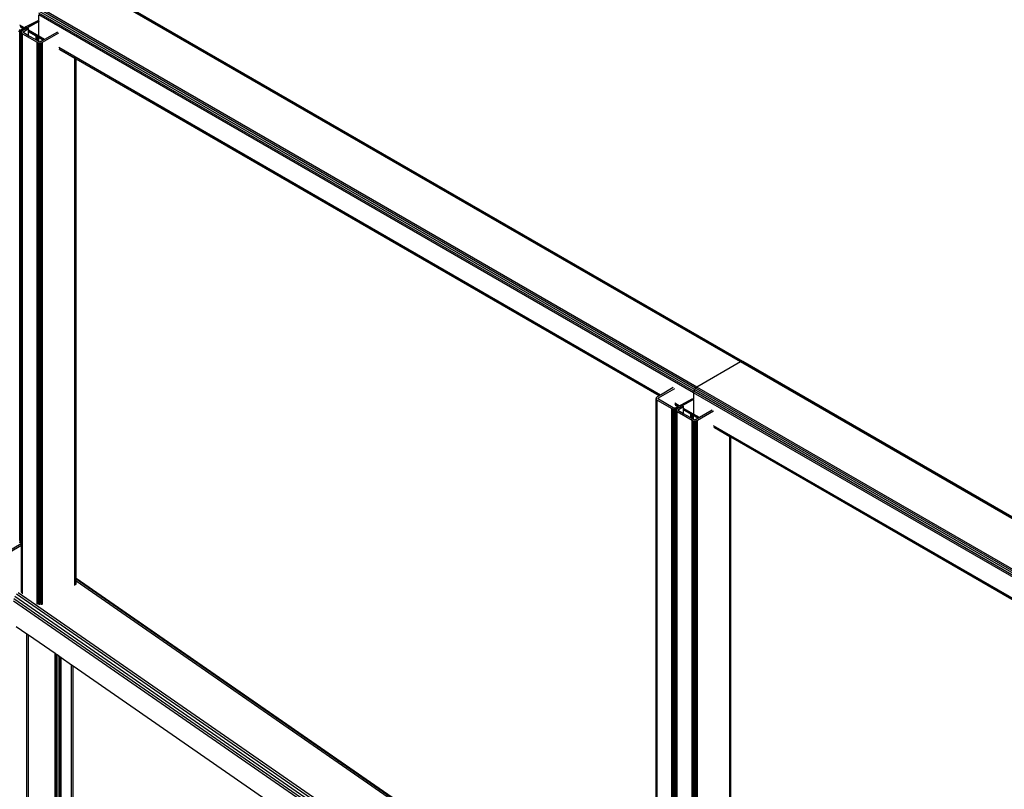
# Model space of a CAD drawing. Header units: millimetres. Extents: x 10 to 1250, y -62 to 528.
# Tile 772 of 909: x 623 to 624.66, y 522.73 to 524.03. Entities that reach past the tile are written whole.
import ezdxf

# ---------------------------------------------------------------- set-up
doc = ezdxf.new("R2010")
doc.units = ezdxf.units.MM
doc.header["$LTSCALE"] = 0.05

msp = doc.modelspace()

# ---------------------------------------------------------------- linework, layer by layer
at = {"color": 8}
for p, q in [((624.2154, 523.4484), (623.1106, 524.0863)), ((624.2176, 523.4492), (623.1128, 524.087)), ((624.2194, 523.4488), (623.1146, 524.0867)), ((624.1379, 523.4018), (623.0331, 524.0396)), ((624.1398, 523.4043), (623.035, 524.0421)), ((624.1419, 523.406), (623.0371, 524.0439)), ((623.0301, 524.024), (623.0101, 524.0135)), ((623.0121, 524.0124), (623.0313, 524.0233)), ((623.0315, 524.023), (623.0126, 524.012)), ((623.0315, 524.023), (623.0315, 524.034)), ((624.1362, 523.3962), (623.0315, 524.034)), ((623.0316, 524.0231), (623.0315, 524.023)), ((624.1367, 523.3989), (623.0319, 524.0368)), ((622.9972, 524.0066), (622.9996, 524.0064)), ((622.9996, 524.0082), (622.9984, 524.0083)), ((623.0009, 524.0083), (622.9996, 524.0082)), ((622.9996, 524.0064), (623.0009, 524.0065)), ((622.9996, 523.1802), (622.9996, 524.0064)), ((623.0075, 524.012), (622.9998, 524.0165)), ((623.0058, 524.011), (623.0002, 524.0142)), ((623.0019, 524.0088), (623.0009, 524.0083)), ((623.0009, 524.0065), (623.0019, 524.0066)), ((623.0009, 523.1796), (623.0009, 524.0065)), ((623.0051, 524.0106), (623.0014, 524.0128)), ((623.0051, 524.0106), (623.0019, 524.0088)), ((623.0019, 524.0066), (623.0021, 524.0066)), ((623.0019, 523.179), (623.0019, 524.0066)), ((623.0021, 524.0066), (623.0071, 524.0095)), ((623.0041, 524.0074), (623.0021, 524.0066)), ((623.0021, 523.1789), (623.0021, 524.0066)), ((623.0028, 524.0063), (623.0023, 524.0048)), ((623.0028, 524.0063), (623.0041, 524.0074)), ((623.0041, 524.0071), (623.0028, 524.0063)), ((623.0074, 524.0093), (623.0041, 524.0074)), ((623.0077, 524.0091), (623.0041, 524.0071)), ((623.0041, 524.0071), (623.0041, 524.0074)), ((623.0058, 524.011), (623.0051, 524.0106)), ((623.0057, 524.0055), (623.0064, 524.0061)), ((623.0075, 524.012), (623.0058, 524.011)), ((623.0064, 524.0061), (623.0146, 524.0109)), ((623.0064, 524.0035), (623.0064, 524.0061)), ((623.0071, 524.0095), (623.0077, 524.0099)), ((623.0074, 524.0093), (623.0071, 524.0095)), ((623.008, 524.0097), (623.0074, 524.0093)), ((623.0077, 524.0091), (623.0074, 524.0093)), ((623.0101, 524.0135), (623.0075, 524.012)), ((623.0077, 524.0099), (623.0095, 524.0109)), ((623.008, 524.0097), (623.0077, 524.0099)), ((623.0083, 524.0095), (623.0077, 524.0091)), ((623.0098, 524.0107), (623.008, 524.0097)), ((623.0083, 524.0095), (623.008, 524.0097)), ((623.0101, 524.0105), (623.0083, 524.0095)), ((623.0095, 524.0109), (623.0101, 524.0112)), ((623.0098, 524.0107), (623.0095, 524.0109)), ((623.0101, 524.0109), (623.0098, 524.0107)), ((623.0101, 524.0105), (623.0098, 524.0107)), ((623.0101, 524.0135), (623.0121, 524.0124)), ((623.0101, 524.0112), (623.0121, 524.0124)), ((623.0124, 524.0122), (623.0101, 524.0109)), ((623.0124, 524.0119), (623.0101, 524.0105)), ((623.0101, 524.0109), (623.0101, 524.0112)), ((623.0101, 524.0105), (623.0101, 524.0109)), ((623.0101, 524.0105), (623.0101, 524.0105)), ((623.0121, 524.0124), (623.0124, 524.0122)), ((623.0124, 524.0119), (623.0124, 524.0122)), ((623.0124, 524.0122), (623.0126, 524.012)), ((623.0126, 524.012), (623.0124, 524.0119)), ((623.0126, 524.012), (623.0146, 524.0109)), ((623.0146, 524.0079), (623.0146, 524.0109)), ((623.0315, 523.9982), (623.0146, 524.0079)), ((623.0146, 524.0059), (623.0146, 524.0079)), ((623.0315, 523.9982), (623.0315, 524.0216)), ((623.0023, 524.0048), (623.0028, 524.0034)), ((623.0023, 523.1788), (623.0023, 524.0048)), ((623.0028, 524.0034), (623.0041, 524.0022)), ((623.0028, 523.1785), (623.0028, 524.0034)), ((623.0041, 524.0022), (623.0291, 523.9879)), ((623.0041, 523.1777), (623.0041, 524.0022)), ((623.0055, 524.0048), (623.0057, 524.0055)), ((623.0057, 524.0041), (623.0055, 524.0048)), ((623.0057, 524.0041), (623.0057, 524.0055)), ((623.0064, 524.0035), (623.0057, 524.0041)), ((623.0146, 523.9988), (623.0064, 524.0035)), ((623.0319, 523.9959), (623.0146, 524.0059)), ((623.0146, 524.0052), (623.0146, 524.0059)), ((623.0146, 523.9988), (623.0146, 524.0052)), ((623.0271, 523.998), (623.0146, 524.0052)), ((623.0271, 523.9916), (623.0146, 523.9988)), ((623.0271, 523.9916), (623.0271, 523.998)), ((623.0281, 523.9974), (623.0271, 523.998)), ((623.0281, 523.991), (623.0271, 523.9916)), ((623.0281, 523.991), (623.0281, 523.9974)), ((623.0293, 523.9967), (623.0281, 523.9974)), ((623.0293, 523.9903), (623.0281, 523.991)), ((623.0293, 523.9903), (623.0293, 523.9967)), ((623.0306, 523.996), (623.0293, 523.9967)), ((623.0306, 523.9896), (623.0293, 523.9903)), ((623.0306, 523.9896), (623.0306, 523.996)), ((623.0316, 523.9954), (623.0306, 523.996)), ((623.0313, 523.9892), (623.0306, 523.9896)), ((623.0319, 523.9959), (623.0315, 523.9982)), ((623.0414, 523.9924), (623.0315, 523.9982)), ((623.0316, 523.989), (623.0316, 523.9954)), ((623.0331, 523.9945), (623.0316, 523.9954)), ((623.0331, 523.9945), (623.0319, 523.9959)), ((623.0397, 523.9914), (623.0319, 523.9959)), ((623.0391, 523.991), (623.0331, 523.9945)), ((623.0391, 523.991), (623.0358, 523.9892)), ((623.0381, 523.9879), (623.0654, 524.0036)), ((623.0397, 523.9914), (623.0391, 523.991)), ((623.0414, 523.9924), (623.0397, 523.9914)), ((623.0631, 524.0049), (623.0414, 523.9924)), ((623.0291, 523.9879), (623.0311, 523.987)), ((623.0291, 523.0398), (623.0291, 523.9879)), ((623.0311, 523.987), (623.0313, 523.987)), ((623.0311, 523.1581), (623.0311, 523.987)), ((623.0316, 523.989), (623.0313, 523.9892)), ((623.0313, 523.987), (623.0316, 523.987)), ((623.0313, 523.1569), (623.0313, 523.987)), ((623.0324, 523.9888), (623.0316, 523.989)), ((623.0316, 523.1161), (623.0316, 523.987)), ((623.0316, 523.987), (623.0324, 523.9869)), ((623.0336, 523.9886), (623.0324, 523.9888)), ((623.0324, 523.1155), (623.0324, 523.9869)), ((623.0324, 523.9869), (623.0336, 523.9868)), ((623.0348, 523.9888), (623.0336, 523.9886)), ((623.0336, 523.9868), (623.0348, 523.9869)), ((623.0336, 523.1147), (623.0336, 523.9868)), ((623.0358, 523.9892), (623.0348, 523.9888)), ((623.0348, 523.9869), (623.0358, 523.987)), ((623.0348, 523.1138), (623.0348, 523.9869)), ((623.0358, 523.987), (623.036, 523.987)), ((623.0358, 523.1131), (623.0358, 523.987)), ((623.036, 523.987), (623.0381, 523.9879)), ((623.036, 523.113), (623.036, 523.987)), ((623.0381, 523.0393), (623.0381, 523.9879)), ((624.0806, 523.3924), (623.0654, 523.9786)), ((624.0789, 523.3914), (623.0658, 523.9763)), ((623.0927, 523.9601), (623.0671, 523.9749)), ((623.0927, 523.0708), (623.0927, 523.9601)), ((623.0941, 523.9593), (623.0927, 523.9601)), ((623.0946, 523.959), (623.0941, 523.9593)), ((623.0941, 523.0833), (623.0941, 523.9593)), ((624.0782, 523.3911), (623.0946, 523.959)), ((623.0946, 523.083), (623.0946, 523.959)), ((624.2154, 523.4484), (624.1419, 523.406)), ((624.2176, 523.4492), (624.2154, 523.4484)), ((625.321, 522.8101), (624.2154, 523.4484)), ((624.2194, 523.4488), (624.2176, 523.4492)), ((625.3232, 522.8109), (624.2176, 523.4492)), ((625.3251, 522.8105), (624.2194, 523.4488)), ((624.0772, 523.3879), (624.1046, 523.4037)), ((624.0789, 523.3914), (624.0782, 523.3911)), ((624.0806, 523.3924), (624.0789, 523.3914)), ((624.1023, 523.405), (624.0806, 523.3924)), ((624.1367, 523.3989), (624.1362, 523.3962)), ((624.1362, 523.3962), (624.1362, 523.3852)), ((625.2419, 522.7578), (624.1362, 523.3962)), ((624.1379, 523.4018), (624.1367, 523.3989)), ((625.2423, 522.7606), (624.1367, 523.3989)), ((624.1398, 523.4043), (624.1379, 523.4018)), ((625.2435, 522.7634), (624.1379, 523.4018)), ((624.1419, 523.406), (624.1398, 523.4043)), ((625.2454, 522.7659), (624.1398, 523.4043)), ((625.2476, 522.7677), (624.1419, 523.406)), ((624.0736, 523.388), (624.0731, 523.3866)), ((624.0731, 523.3866), (624.0736, 523.3852)), ((624.0731, 522.4058), (624.0731, 523.3866)), ((624.075, 523.3892), (624.0736, 523.388)), ((624.0736, 523.3852), (624.075, 523.384)), ((624.0736, 522.4061), (624.0736, 523.3852)), ((624.0782, 523.3911), (624.075, 523.3892)), ((624.075, 523.384), (624.0999, 523.3696)), ((624.075, 522.4069), (624.075, 523.384)), ((624.0763, 523.3866), (624.0766, 523.3873)), ((624.0766, 523.3859), (624.0763, 523.3866)), ((624.0766, 523.3873), (624.0772, 523.3879)), ((624.0766, 523.3859), (624.0766, 523.3873)), ((624.0772, 523.3853), (624.0766, 523.3859)), ((624.0772, 523.3853), (624.0772, 523.3879)), ((624.1022, 523.3709), (624.0772, 523.3853)), ((624.1123, 523.3741), (624.1046, 523.3786)), ((624.1105, 523.3731), (624.105, 523.3763)), ((624.1099, 523.3728), (624.1062, 523.3749)), ((624.1149, 523.3756), (624.1123, 523.3741)), ((624.1349, 523.3861), (624.1149, 523.3756)), ((624.1149, 523.3756), (624.1169, 523.3745)), ((624.1169, 523.3745), (624.1361, 523.3855)), ((624.1362, 523.3852), (624.1174, 523.3742)), ((624.1364, 523.3853), (624.1362, 523.3852)), ((624.1362, 523.3838), (624.1362, 523.3603)), ((624.0999, 523.3696), (624.102, 523.3688)), ((624.0999, 522.4124), (624.0999, 523.3696)), ((624.102, 523.3688), (624.1044, 523.3685)), ((624.102, 522.4136), (624.102, 523.3688)), ((624.1032, 523.3705), (624.1022, 523.3709)), ((624.1044, 523.3704), (624.1032, 523.3705)), ((624.1056, 523.3705), (624.1044, 523.3704)), ((624.1044, 523.3685), (624.1056, 523.3687)), ((624.1044, 522.415), (624.1044, 523.3685)), ((624.1067, 523.3709), (624.1056, 523.3705)), ((624.1056, 523.3687), (624.1067, 523.3688)), ((624.1056, 522.4144), (624.1056, 523.3687)), ((624.1099, 523.3728), (624.1067, 523.3709)), ((624.1067, 523.3688), (624.1069, 523.3688)), ((624.1067, 522.4138), (624.1067, 523.3688)), ((624.1069, 523.3688), (624.1119, 523.3717)), ((624.1089, 523.3696), (624.1069, 523.3688)), ((624.1069, 522.4137), (624.1069, 523.3688)), ((624.1075, 523.3684), (624.1071, 523.367)), ((624.1071, 523.367), (624.1075, 523.3656)), ((624.1071, 522.4136), (624.1071, 523.367)), ((624.1075, 523.3684), (624.1089, 523.3696)), ((624.1089, 523.3692), (624.1075, 523.3684)), ((624.1075, 523.3656), (624.1089, 523.3644)), ((624.1075, 522.4133), (624.1075, 523.3656)), ((624.1122, 523.3715), (624.1089, 523.3696)), ((624.1125, 523.3713), (624.1089, 523.3692)), ((624.1089, 523.3692), (624.1089, 523.3696)), ((624.1089, 523.3644), (624.1338, 523.35)), ((624.1089, 522.4125), (624.1089, 523.3644)), ((624.1105, 523.3731), (624.1099, 523.3728)), ((624.1103, 523.367), (624.1105, 523.3677)), ((624.1105, 523.3663), (624.1103, 523.367)), ((624.1123, 523.3741), (624.1105, 523.3731)), ((624.1105, 523.3677), (624.1112, 523.3683)), ((624.1105, 523.3663), (624.1105, 523.3677)), ((624.1112, 523.3657), (624.1105, 523.3663)), ((624.1112, 523.3683), (624.1194, 523.373)), ((624.1112, 523.3657), (624.1112, 523.3683)), ((624.1194, 523.3609), (624.1112, 523.3657)), ((624.1119, 523.3717), (624.1125, 523.372)), ((624.1122, 523.3715), (624.1119, 523.3717)), ((624.1128, 523.3718), (624.1122, 523.3715)), ((624.1125, 523.3713), (624.1122, 523.3715)), ((624.1125, 523.372), (624.1142, 523.373)), ((624.1128, 523.3718), (624.1125, 523.372)), ((624.1131, 523.3717), (624.1125, 523.3713)), ((624.1145, 523.3728), (624.1128, 523.3718)), ((624.1131, 523.3717), (624.1128, 523.3718)), ((624.1148, 523.3727), (624.1131, 523.3717)), ((624.1142, 523.373), (624.1149, 523.3734)), ((624.1145, 523.3728), (624.1142, 523.373)), ((624.1149, 523.373), (624.1145, 523.3728)), ((624.1148, 523.3727), (624.1145, 523.3728)), ((624.1149, 523.3727), (624.1148, 523.3727)), ((624.1149, 523.3734), (624.1169, 523.3745)), ((624.1171, 523.3743), (624.1149, 523.373)), ((624.1171, 523.374), (624.1149, 523.3727)), ((624.1149, 523.373), (624.1149, 523.3734)), ((624.1149, 523.3727), (624.1149, 523.373)), ((624.1169, 523.3745), (624.1171, 523.3743)), ((624.1171, 523.374), (624.1171, 523.3743)), ((624.1171, 523.3743), (624.1174, 523.3742)), ((624.1174, 523.3742), (624.1171, 523.374)), ((624.1174, 523.3742), (624.1194, 523.373)), ((624.1194, 523.37), (624.1194, 523.373)), ((624.1362, 523.3603), (624.1194, 523.37)), ((624.1194, 523.368), (624.1194, 523.37)), ((624.1367, 523.3581), (624.1194, 523.368)), ((624.1194, 523.3673), (624.1194, 523.368)), ((624.1319, 523.3601), (624.1194, 523.3673)), ((624.1194, 523.3609), (624.1194, 523.3673)), ((624.1319, 523.3538), (624.1194, 523.3609)), ((624.1319, 523.3538), (624.1319, 523.3601)), ((624.1329, 523.3595), (624.1319, 523.3601)), ((624.1329, 523.3532), (624.1329, 523.3595)), ((624.1341, 523.3588), (624.1329, 523.3595)), ((624.1341, 523.3525), (624.1341, 523.3588)), ((624.1353, 523.3581), (624.1341, 523.3588)), ((624.1362, 523.3603), (624.1367, 523.3581)), ((624.1462, 523.3545), (624.1362, 523.3603)), ((624.1429, 523.35), (624.1702, 523.3658)), ((624.1679, 523.3671), (624.1462, 523.3545)), ((624.1329, 523.3532), (624.1319, 523.3538)), ((624.1341, 523.3525), (624.1329, 523.3532)), ((624.1338, 523.35), (624.1359, 523.3492)), ((624.1338, 522.2744), (624.1338, 523.35)), ((624.1353, 523.3517), (624.1341, 523.3525)), ((624.1353, 523.3517), (624.1353, 523.3581)), ((624.1364, 523.3575), (624.1353, 523.3581)), ((624.1361, 523.3513), (624.1353, 523.3517)), ((624.1359, 523.3492), (624.1361, 523.3492)), ((624.1359, 522.3929), (624.1359, 523.3492)), ((624.1364, 523.3512), (624.1361, 523.3513)), ((624.1361, 523.3492), (624.1364, 523.3492)), ((624.1361, 522.3917), (624.1361, 523.3492)), ((624.1364, 523.3512), (624.1364, 523.3575)), ((624.1379, 523.3566), (624.1364, 523.3575)), ((624.1371, 523.3509), (624.1364, 523.3512)), ((624.1364, 522.3612), (624.1364, 523.3492)), ((624.1364, 523.3492), (624.1371, 523.3491)), ((624.1367, 523.3581), (624.1379, 523.3566)), ((624.1445, 523.3535), (624.1367, 523.3581)), ((624.1384, 523.3508), (624.1371, 523.3509)), ((624.1371, 522.3501), (624.1371, 523.3491)), ((624.1371, 523.3491), (624.1384, 523.3489)), ((624.1439, 523.3532), (624.1379, 523.3566)), ((624.1396, 523.3509), (624.1384, 523.3508)), ((624.1384, 523.3489), (624.1396, 523.3491)), ((624.1384, 522.3493), (624.1384, 523.3489)), ((624.1406, 523.3513), (624.1396, 523.3509)), ((624.1396, 523.3491), (624.1406, 523.3492)), ((624.1396, 522.3484), (624.1396, 523.3491)), ((624.1439, 523.3532), (624.1406, 523.3513)), ((624.1406, 523.3492), (624.1408, 523.3492)), ((624.1406, 522.3477), (624.1406, 523.3492)), ((624.1408, 523.3492), (624.1429, 523.35)), ((624.1408, 522.3476), (624.1408, 523.3492)), ((624.1429, 522.2739), (624.1429, 523.35)), ((624.1445, 523.3535), (624.1439, 523.3532)), ((624.1462, 523.3545), (624.1445, 523.3535)), ((625.1862, 522.7541), (624.1702, 523.3407)), ((625.1845, 522.7531), (624.1706, 523.3385)), ((624.1975, 523.3222), (624.1718, 523.337)), ((624.1975, 522.3054), (624.1975, 523.3222)), ((624.1989, 523.3214), (624.1975, 523.3222)), ((624.1994, 523.3212), (624.1989, 523.3214)), ((624.1989, 522.3179), (624.1989, 523.3214)), ((625.1839, 522.7527), (624.1994, 523.3212)), ((624.1994, 522.3176), (624.1994, 523.3212)), ((622.9996, 523.1496), (622.9996, 523.1802)), ((622.9998, 523.1803), (623.0009, 523.1796)), ((623.0009, 523.1796), (623.0019, 523.179)), ((623.0009, 523.1503), (623.0009, 523.1796)), ((623.0019, 523.1509), (623.0019, 523.179)), ((623.0019, 523.179), (623.0021, 523.1789)), ((623.0021, 523.1789), (623.0023, 523.1788)), ((623.0021, 523.151), (623.0021, 523.1789)), ((623.0023, 523.1788), (623.0028, 523.1785)), ((623.0023, 523.1511), (623.0023, 523.1788)), ((623.0028, 523.1785), (623.0041, 523.1777)), ((623.0028, 523.1514), (623.0028, 523.1785)), ((623.0041, 523.1522), (623.0041, 523.1777)), ((622.9996, 523.1496), (623.0009, 523.1503)), ((622.9996, 523.1468), (622.9996, 523.1496)), ((622.9996, 523.1468), (623.0009, 523.1475)), ((622.9996, 523.1468), (622.9996, 523.1436)), ((622.9996, 523.1436), (623.0021, 523.145)), ((622.9996, 523.1431), (622.9996, 523.1436)), ((623.0009, 523.1503), (623.0019, 523.1509)), ((623.0009, 523.1475), (623.0009, 523.1503)), ((623.0009, 523.1475), (623.0019, 523.1481)), ((623.0009, 523.1461), (623.0009, 523.1475)), ((623.0019, 523.1509), (623.0021, 523.151)), ((623.0019, 523.1481), (623.0019, 523.1509)), ((623.0019, 523.1481), (623.0021, 523.1482)), ((623.0019, 523.1463), (623.0019, 523.1481)), ((623.0021, 523.151), (623.0023, 523.1511)), ((623.0021, 523.1482), (623.0021, 523.151)), ((623.0021, 523.1482), (623.0023, 523.1484)), ((623.0021, 523.145), (623.0021, 523.1482)), ((623.0021, 523.145), (623.0023, 523.1451)), ((623.0021, 523.1418), (623.0021, 523.145)), ((623.0023, 523.1511), (623.0028, 523.1514)), ((623.0023, 523.1484), (623.0023, 523.1511)), ((623.0023, 523.1484), (623.0028, 523.1486)), ((623.0023, 523.1451), (623.0023, 523.1484)), ((623.0023, 523.1451), (623.0028, 523.1454)), ((623.0023, 523.1419), (623.0023, 523.1451)), ((623.0023, 523.1419), (623.0028, 523.1422)), ((623.0028, 523.1514), (623.0041, 523.1522)), ((623.0028, 523.1486), (623.0028, 523.1514)), ((623.0028, 523.1486), (623.0041, 523.1494)), ((623.0028, 523.1454), (623.0028, 523.1486)), ((623.0028, 523.1454), (623.0041, 523.1462)), ((623.0028, 523.1422), (623.0028, 523.1454)), ((623.0028, 523.1422), (623.0041, 523.143)), ((623.0028, 523.1394), (623.0028, 523.1422)), ((623.0041, 523.1494), (623.0041, 523.1522)), ((623.0041, 523.1462), (623.0041, 523.1494)), ((623.0041, 523.143), (623.0041, 523.1462)), ((623.0041, 523.1403), (623.0041, 523.143)), ((623.0311, 523.1581), (623.0313, 523.1569)), ((623.0311, 523.1558), (623.0311, 523.1581)), ((623.0311, 523.1558), (623.0313, 523.1559)), ((623.0311, 523.0784), (623.0311, 523.1558)), ((623.0313, 523.1569), (623.0315, 523.156)), ((623.0313, 523.1559), (623.0313, 523.1569)), ((623.0313, 523.1559), (623.0315, 523.156)), ((623.0313, 523.0785), (623.0313, 523.1559)), ((623.0315, 523.156), (623.0315, 523.1161)), ((620.2543, 521.5553), (623.0021, 523.1418)), ((620.2546, 521.5528), (623.0023, 523.1392)), ((623.0021, 523.1418), (623.0023, 523.1419)), ((623.0021, 523.1414), (623.0021, 523.1418)), ((623.0023, 523.1392), (623.0023, 523.1419)), ((623.0023, 523.1392), (623.0028, 523.1394)), ((623.0023, 523.0618), (623.0023, 523.1392)), ((623.0028, 523.1394), (623.0041, 523.1403)), ((623.0028, 523.062), (623.0028, 523.1394)), ((623.0041, 523.0628), (623.0041, 523.1403)), ((623.0315, 523.1161), (623.0315, 523.0786)), ((623.0324, 523.0406), (623.0324, 523.1155)), ((623.0336, 523.0384), (623.0336, 523.1147)), ((623.0348, 523.0405), (623.0348, 523.1138)), ((623.0358, 523.0409), (623.0358, 523.1131)), ((623.036, 523.0386), (623.036, 523.113)), ((623.0311, 523.0388), (623.0311, 523.0784)), ((623.0313, 523.0411), (623.0313, 523.0785)), ((623.0946, 523.083), (623.0941, 523.0833)), ((623.0941, 523.082), (623.0941, 523.0833)), ((623.0946, 523.0817), (623.0941, 523.082)), ((623.0941, 523.0788), (623.0941, 523.082)), ((623.0946, 523.0785), (623.0941, 523.0788)), ((623.0941, 523.0721), (623.0941, 523.0788)), ((624.0725, 522.4055), (623.0946, 523.083)), ((623.0946, 523.0817), (623.0946, 523.083)), ((624.0715, 522.4049), (623.0946, 523.0817)), ((623.0946, 523.0785), (623.0946, 523.0817)), ((624.069, 522.4034), (623.0946, 523.0785)), ((623.0946, 523.0736), (623.0946, 523.0785)), ((623.0023, 523.0601), (623.0023, 523.0618)), ((623.0028, 523.062), (623.0028, 523.0585)), ((623.0041, 523.0571), (623.0041, 523.0628)), ((623.9848, 522.3548), (622.9889, 523.0448)), ((623.9882, 522.3568), (622.9896, 523.0487)), ((623.9924, 522.3592), (622.9914, 523.0527)), ((623.9966, 522.3616), (622.994, 523.0563)), ((624.0003, 522.3638), (622.9971, 523.0588)), ((623.0116, 522.9892), (622.9938, 523.0016)), ((623.0116, 522.0646), (623.0116, 522.9892)), ((623.0142, 522.9875), (623.0116, 522.9892)), ((623.0142, 522.0745), (623.0142, 522.9875)), ((623.0591, 522.9563), (623.0142, 522.9875)), ((623.0591, 522.1312), (623.0591, 522.9563)), ((623.0601, 522.9556), (623.0591, 522.9563)), ((623.0601, 522.1306), (623.0601, 522.9556)), ((623.0615, 522.9547), (623.0601, 522.9556)), ((623.0615, 522.1298), (623.0615, 522.9547)), ((623.0642, 522.9528), (623.0615, 522.9547)), ((623.0642, 522.1305), (623.0642, 522.9528)), ((623.067, 522.9509), (623.0642, 522.9528)), ((623.067, 522.1336), (623.067, 522.9509)), ((623.0693, 522.9493), (623.067, 522.9509)), ((623.0693, 522.1362), (623.0693, 522.9493)), ((623.0871, 522.9369), (623.0693, 522.9493)), ((623.0871, 522.1561), (623.0871, 522.9369)), ((623.0897, 522.9351), (623.0871, 522.9369)), ((623.0897, 522.159), (623.0897, 522.9351)), ((623.5182, 522.6382), (623.0897, 522.9351))]:
    msp.add_line(p, q, dxfattribs=at)

doc.saveas('drawing.dxf')
